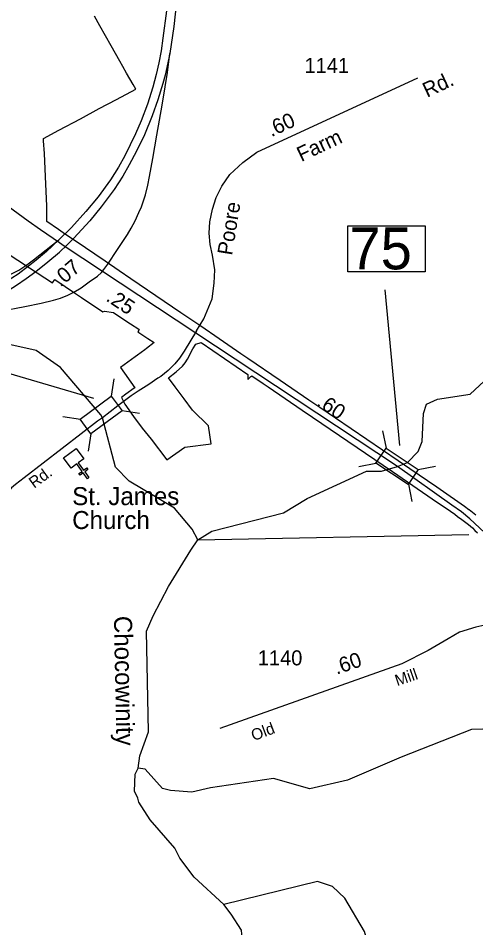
# Model space of a CAD drawing. Extents: x 2532689 to 2764727, y 536648 to 732970.
# Drawn here: x 2568087 to 2571899, y 639225 to 646803 of the extents above; entities that cross this region are included whole.
import ezdxf

# ---------------------------------------------------------------- set-up
doc = ezdxf.new("R2010")
doc.units = 0
for name, color, linetype in [('Exist Boundary Political City Limit New', 7, 'Continuous'), ('Exist Cultural Church CELL', 7, 'Continuous'), ('Exist Cultural Church Label', 7, 'Continuous'), ('Exist Hydrographic Creek Single Shore', 7, 'Continuous'), ('Exist Hydrographic Creek Single Shore Label', 7, 'Continuous'), ('Exist Road Primary NC Attributed', 7, 'Continuous'), ('Exist Road Primary NC Mileage Hundredths English Label', 7, 'Continuous'), ('Exist Road Primary NC Service Mileage Hundredths English Label', 7, 'Continuous'), ('Exist Road Primary NC Structure Standard Bridge CELL', 7, 'Continuous'), ('Exist Road Primary NC Structure Standard Bridge Number Label', 7, 'Continuous'), ('Exist Road Primary US Divided Attributed', 7, 'Continuous'), ('Exist Road Primary US Mileage Hundredths English Label', 7, 'Continuous'), ('Exist Road Primary US Ramp 1 Lane  Attributed', 7, 'Continuous'), ('Exist Road Secondary Mileage Hundredths English Label', 7, 'Continuous'), ('Exist Road Secondary Structure Standard Bridge CELL', 7, 'Continuous'), ('Exist Road Secondary Structure Standard Bridge Number Label', 7, 'Continuous'), ('Exist Road Secondary Type 51 Attributed', 7, 'Continuous'), ('Exist Road Secondary Type 51 Divided Label', 7, 'Continuous'), ('Exist Road Secondary Type 51 Label', 7, 'Continuous'), ('Exist Road Secondary Type 51 Number Label', 7, 'Continuous'), ('Map Preparation Boundary City Limit Buffer Line', 7, 'Continuous')]:
    doc.layers.add(name, color=color, linetype=linetype)

msp = doc.modelspace()

# ---------------------------------------------------------------- linework, layer by layer
at = {"layer": 'Exist Boundary Political City Limit New'}
for points in [[(2568305, 645676.6), (2568298.5, 645780), (2568297.2, 645800.4), (2568426.8, 645869.6), (2568605, 645965), (2568760.5, 646049.2), (2568762.2, 646050.1), (2568905, 646125.4), (2569065.8, 646210.4), (2569044, 646249.2), (2568990.2, 646345.1), (2568959.5, 646399.8), (2568933.8, 646445.4), (2568862.2, 646571.4), (2568861.5, 646572.8), (2568767.5, 646738.9), (2568721.5, 646820.1)], [(2571898.8, 642663.1), (2571843, 642705.8), (2571841.5, 642707), (2571803.8, 642735.9), (2571600.5, 642877.7), (2571575.2, 642894.9), (2571348.5, 643049.2), (2571251.8, 643115.1), (2570598.5, 643560.6), (2570509, 643621), (2570270.2, 643783.4), (2570000, 643967.5), (2569941.8, 644007.2), (2569762.2, 644130.4), (2569608.5, 644235.9), (2569491.8, 644315.4), (2569442.2, 644349.2), (2569025.8, 644632.6), (2568928.2, 644697.3), (2568813, 644777.4), (2568561.8, 644947.4), (2568481.8, 645000), (2568422.5, 645041.2), (2568326.8, 645107.6), (2568327, 645237.8), (2568315.2, 645483.9), (2568305, 645676.6)], [(2567988.2, 644852.1), (2568181.2, 644723.9), (2568372, 644597.4), (2568391.2, 644626.9), (2568565.5, 644509.3), (2568615.8, 644475.3), (2568791.5, 644356.6), (2568807.2, 644362.9), (2568882, 644352.1), (2568926, 644321.6), (2569023.8, 644255.5), (2569090.8, 644211.8), (2569096, 644209.4), (2569092, 644203.3), (2569083, 644189.6), (2569168.2, 644134.2), (2569220.8, 644100.2), (2569155.2, 644051.2), (2569141, 644040.5), (2569081.5, 643995.9), (2569060.5, 643980.8), (2568940.5, 643893.4), (2569058.5, 643722.7), (2569054, 643719.9), (2568984.2, 643670.9), (2568947.5, 643642.2), (2568974.2, 643586.9), (2569048.8, 643485.4), (2569120.8, 643387.7), (2569194.5, 643294.6), (2569326.5, 643122.8), (2569474.8, 643230.2), (2569693.5, 643256.9), (2569671.2, 643406.8), (2569539.8, 643538.2), (2569469, 643632.4), (2569394.2, 643731.3), (2569338, 643805.8), (2569403.2, 643856.9), (2569456.2, 643903.9), (2569478.5, 643932.7), (2569498.2, 643961.2), (2569541, 644047.2), (2569567, 644087.9), (2569610, 644101.4), (2570000, 643834.9), (2570000, 643792.9), (2570026, 643817.1), (2570033.2, 643823.8), (2570127, 643760.3), (2570168.5, 643731.8), (2570452.8, 643538.2), (2570537.5, 643480.2), (2571206, 643025.2), (2571581, 642769.4), (2571652.8, 642720.9), (2571724, 642670), (2571747.5, 642652.4), (2571782.5, 642626.1), (2571836.8, 642584.8), (2571871, 642557.4), (2571891.8, 642536), (2571912.2, 642514.4)]]:
    msp.add_lwpolyline(points, dxfattribs=at)
at = {"layer": 'Exist Cultural Church CELL'}
msp.add_lwpolyline([(2568633.3, 643132.1), (2568587.3, 643098.6), (2568632, 643037), (2568657.9, 643055.8), (2568667.3, 643042.8), (2568641.4, 643024), (2568676.8, 642975.4), (2568663.8, 642966), (2568628.5, 643014.6), (2568602.6, 642995.8), (2568593.2, 643008.7), (2568619.1, 643027.6), (2568574.3, 643089.2), (2568527.6, 643055.4), (2568465.1, 643141.5), (2568570.7, 643218.3)], close=True, dxfattribs=at)
at = {"layer": 'Exist Hydrographic Creek Single Shore'}
msp.add_line((2569582.3, 642457.7), (2571841.4, 642501.8), dxfattribs=at)
for points in [[(2571330.2, 643101.5), (2571419.4, 643193.7), (2571451.3, 643277.1), (2571463.2, 643510.7), (2571487.2, 643587.2), (2571578.3, 643630.2), (2571852.2, 643670.9), (2572007.2, 643815), (2572094.2, 644048.4), (2572280.2, 644344.8), (2572404.2, 644422), (2572612.3, 644450.1), (2572658.3, 644642.4), (2572940.2, 644716.2)], [(2569582.3, 642457.7), (2569536.2, 642545.1), (2569388.5, 642720.2), (2569011, 642944.7), (2568897.2, 643062.1), (2568789.7, 643474.5), (2568775.2, 643497), (2568439.1, 643893.9), (2568236.1, 644033.5), (2568002.2, 644086.4)], [(2571114.2, 643030.4), (2571246.3, 643068.4), (2571330.2, 643101.5)], [(2569582.3, 642457.7), (2569700.4, 642528.7), (2570297.3, 642681.9), (2570494.2, 642801.7), (2570989.2, 643028.6), (2571114.2, 643030.4)], [(2569086.3, 640555), (2569101.2, 640657.3), (2569172.2, 640857.2), (2569155.2, 641697), (2569211.2, 641824), (2569340.1, 642068.9), (2569526.3, 642371.9), (2569582.3, 642457.7)], [(2573876.3, 639405.9), (2573696.3, 639612.1), (2573550.3, 639859), (2573359.4, 640222.2), (2573355.3, 640481.4), (2573196.3, 640494.7), (2573187.3, 640970.4), (2572530.3, 640897.8), (2571863.3, 640877.4), (2571276.2, 640646.8), (2570830.2, 640454.8), (2570515.3, 640382.9), (2570213.2, 640469.2), (2569689.3, 640392.2), (2569532.3, 640356.3), (2569356.3, 640368.9), (2569290.3, 640385.9), (2569145.3, 640547.4), (2569086.3, 640555)], [(2569800.3, 639418.4), (2569554.2, 639648.1), (2569434.2, 639804.1), (2569391.2, 639887.7), (2569186.3, 640125.6), (2569092.2, 640272.8), (2569083.2, 640305.3), (2569057.2, 640363.4), (2569062.3, 640504.7), (2569086.3, 640555)], [(2571166.3, 638597), (2571164.3, 638688.8), (2571120.4, 638854.5), (2571094.3, 638886.3), (2571014.4, 639126), (2570989.4, 639134.9), (2570971.3, 639193.2), (2570808.3, 639472.2), (2570706.4, 639569.9), (2570580.3, 639610.8), (2569800.3, 639418.4)], [(2569339.3, 637859.9), (2569334.4, 638109.3), (2569366.4, 638192.6), (2569390.4, 638210), (2569520.4, 638395.8), (2569927.2, 638881.8), (2569967.4, 638972), (2569946.3, 639204.3), (2569860.3, 639338.7), (2569800.3, 639418.4)]]:
    msp.add_lwpolyline(points, dxfattribs=at)
at = {"layer": 'Exist Road Primary NC Attributed'}
for points in [[(2568451.3, 644916.4), (2568431.7, 644930), (2568272.9, 645040.8), (2568171.5, 645112.9), (2567834.7, 645356.3), (2567035, 646050.8), (2566793.3, 646248.2), (2566566.9, 646375.6), (2566344.7, 646485.5), (2565818.2, 646703.2), (2565620.7, 646781.2), (2565254.2, 646922)], [(2569557.8, 644184.1), (2568471.3, 644903.2), (2568451.3, 644916.4)], [(2571246.3, 643068.4), (2569557.8, 644184.1)], [(2572011.7, 642480.6), (2571850.1, 642632.6), (2571779.4, 642689.9), (2571699.8, 642745.8), (2571246.3, 643068.4)]]:
    msp.add_lwpolyline(points, dxfattribs=at)
at = {"layer": 'Exist Road Primary NC Structure Standard Bridge CELL'}
for p, q in [((2571122.3, 643365.6), (2571151, 643221.3)), ((2570923.1, 643067.3), (2571067.4, 643096.1)), ((2571418.6, 643041.8), (2571562.9, 643070.5)), ((2571336.9, 642919.4), (2571365.7, 642775.1))]:
    msp.add_line(p, q, dxfattribs=at)
msp.add_lwpolyline([(2571151, 643221.3), (2571419, 643042.3), (2571335.4, 642917.1), (2571067.4, 643096.1)], close=True, dxfattribs=at)
at = {"layer": 'Exist Road Primary NC Structure Standard Bridge Number Label'}
msp.add_line((2571265.8, 643242.7), (2571144.7, 644539.8), dxfattribs=at)
msp.add_lwpolyline([(2570833.3, 645072.8), (2571477.4, 645072.8), (2571477.4, 644690.5), (2570833.3, 644690.5)], close=True, dxfattribs=at)
at = {"layer": 'Exist Road Primary US Divided Attributed'}
for points in [[(2569836.2, 650946.8), (2569795.2, 650576.7), (2569743.3, 650128.9), (2569691.9, 649665.9), (2569636.9, 649195.6), (2569577.1, 648666.8), (2569560.2, 648501.7), (2569544.9, 648329.3), (2569514.7, 648031.7), (2569482.5, 647696.7), (2569432.6, 647196.8), (2569382.8, 646733.7), (2569351, 646507.5)], [(2569322.2, 646862.9), (2569292.8, 646635), (2569276.9, 646531.7), (2569259, 646432), (2569236.5, 646333.8), (2569208.4, 646228.5), (2569163.9, 646087.8), (2569111.5, 645947.5), (2569065.2, 645838.3), (2569020.7, 645747.3), (2568974.7, 645657.2), (2568923, 645561.6), (2568855.5, 645456.8), (2568753, 645313.3), (2568650.4, 645191.4), (2568530.5, 645058.1), (2568426.7, 644957.3)], [(2569351, 646507.5), (2569310.9, 646327.4), (2569291.5, 646257.9), (2569249, 646121.3), (2569203, 645990.4), (2569138.6, 645830.4), (2569073.6, 645695.3), (2569012.3, 645580.8), (2568957.5, 645486.7), (2568886.5, 645376.7), (2568779.6, 645232.5), (2568683.9, 645113.9), (2568550.5, 644970.7), (2568495.3, 644914.1)], [(2568426.7, 644957.3), (2568321.7, 644859.2), (2568236.6, 644787.2), (2568174.5, 644736), (2568087.3, 644671.5), (2567980.3, 644602.2), (2567893.5, 644551.1), (2567763.1, 644481.1), (2567574.7, 644386), (2567371.9, 644287.6), (2567232.3, 644215.9), (2567039.4, 644119.8), (2566834.6, 644017.2), (2566634.6, 643919.4), (2566266.4, 643737.2), (2565961.4, 643584.5), (2565817.3, 643511.1)], [(2567088.2, 644067), (2567383.6, 644212.1), (2567683.5, 644362.4), (2567802.2, 644423.4), (2567894.8, 644472.9), (2567990.9, 644527.1), (2568073.9, 644579.2), (2568154.9, 644635.5), (2568233.1, 644691.1), (2568335, 644772.4), (2568430.1, 644853.7), (2568495.3, 644914.1)]]:
    msp.add_lwpolyline(points, dxfattribs=at)
at = {"layer": 'Exist Road Primary US Ramp 1 Lane  Attributed'}
for points in [[(2568799.6, 644708.6), (2568835, 644752.8), (2568913.2, 644875.7), (2568997.6, 645000.6), (2569027.5, 645052.4), (2569061.8, 645114.8), (2569093.3, 645182.8), (2569113.6, 645229.8), (2569147.9, 645331.3), (2569167.1, 645410.9), (2569181.9, 645484), (2569208.6, 645632.9), (2569242.6, 645826.8), (2569286.2, 646078.3), (2569311.9, 646231), (2569329.7, 646349), (2569351, 646507.5)], [(2567728.1, 645096), (2567695.1, 644991.6), (2567684.8, 644938.8), (2567682.8, 644883.9), (2567694.5, 644833.1), (2567708.2, 644793.3), (2567728.1, 644756.3), (2567762.4, 644719.9), (2567803.6, 644689.7), (2567845.4, 644669.1), (2567887.3, 644658.8), (2567931.2, 644654.7), (2567972.4, 644658.8), (2568027.3, 644670.5), (2568093.8, 644703.4), (2568159.7, 644746.7), (2568216, 644789.9), (2568426.7, 644957.3)], [(2567088.2, 644067), (2567256.3, 644134.2), (2567515, 644234.4), (2567623.4, 644275.6), (2567701.7, 644301), (2567801.8, 644329.8), (2567941.2, 644362), (2568142.9, 644400.5), (2568278.4, 644428.3), (2568380.7, 644452.3), (2568439.7, 644470.1), (2568501.5, 644495.5), (2568549.8, 644519.9), (2568613, 644557.6), (2568677.5, 644605.6), (2568748.8, 644653.7), (2568781.1, 644683.9), (2568799.6, 644708.6)]]:
    msp.add_lwpolyline(points, dxfattribs=at)
at = {"layer": 'Exist Road Secondary Structure Standard Bridge CELL'}
for p, q in [((2568884.2, 643798.5), (2568862.4, 643653)), ((2569097.5, 643510.2), (2568952, 643532)), ((2568605, 643459.2), (2568459.5, 643480.9)), ((2568692.5, 643340.9), (2568670.8, 643195.4))]:
    msp.add_line(p, q, dxfattribs=at)
msp.add_lwpolyline([(2568952, 643532), (2568692.9, 643340.3), (2568603.4, 643461.3), (2568862.4, 643653)], close=True, dxfattribs=at)
at = {"layer": 'Exist Road Secondary Structure Standard Bridge Number Label'}
msp.add_line((2568716.9, 643634.1), (2566512.8, 644284.9), dxfattribs=at)
at = {"layer": 'Exist Road Secondary Type 51 Attributed'}
for points in [[(2569572.9, 644196.8), (2569634.1, 644297.7), (2569701.6, 644465.4), (2569720, 644594.3), (2569724.1, 644706.8), (2569705.7, 644827.5), (2569685.3, 644917.5), (2569678.1, 645010.6), (2569684.2, 645106.7), (2569704.7, 645213.1), (2569737.4, 645309.2), (2569784.5, 645403.3), (2569849.9, 645499.5), (2569957.3, 645600.7), (2570076, 645686.7), (2571415, 646306.7)], [(2569572.9, 644196.8), (2569469.8, 644027.4), (2569429.7, 643969.2), (2569392.1, 643923.3), (2569372.7, 643902.9), (2569335.2, 643867.4), (2569274.4, 643818.9), (2569250.1, 643802.9), (2569174.4, 643751.7), (2569087.1, 643696.6), (2569029.5, 643655.4), (2568916.2, 643572.3), (2568789.7, 643474.5)], [(2568789.7, 643474.5), (2568748.7, 643444.8), (2568612.1, 643340.2), (2568136, 642974.6), (2568063.6, 642916.8), (2568031.9, 642889.1), (2567976, 642826.7), (2567934.7, 642766.8), (2567875.1, 642663.3), (2567823.2, 642550), (2567715.9, 642298.8), (2567589, 642021.8), (2567498.6, 641833.1), (2567433.7, 641673.1), (2567419.9, 641619.5), (2567396.7, 641519.8), (2567385.6, 641414), (2567377.8, 641285.9), (2567378.8, 641183.7), (2567391.7, 641090.8), (2567404.3, 641021.8), (2567444, 640865.2), (2567475.3, 640787.1), (2567497.4, 640748.9)], [(2572398.3, 641840), (2571898.5, 641728.2), (2571763.1, 641688.5), (2571668, 641631.4), (2571501.2, 641534), (2571281.4, 641423.6), (2570650.6, 641198.6), (2569766.3, 640884.6)]]:
    msp.add_lwpolyline(points, dxfattribs=at)
at = {"layer": 'Map Preparation Boundary City Limit Buffer Line'}
for points in [[(2568305, 645676.6), (2568298.5, 645780), (2568297.2, 645800.4), (2568426.8, 645869.6), (2568605, 645965), (2568760.5, 646049.2), (2568762.2, 646050.1), (2568905, 646125.4), (2569065.8, 646210.4), (2569044, 646249.2), (2568990.2, 646345.1), (2568959.5, 646399.8), (2568933.8, 646445.4), (2568862.2, 646571.4), (2568861.5, 646572.8), (2568767.5, 646738.9), (2568721.5, 646820.1)], [(2571898.8, 642663.1), (2571843, 642705.8), (2571841.5, 642707), (2571803.8, 642735.9), (2571600.5, 642877.7), (2571575.2, 642894.9), (2571348.5, 643049.2), (2571251.8, 643115.1), (2570598.5, 643560.6), (2570509, 643621), (2570270.2, 643783.4), (2570000, 643967.5), (2569941.8, 644007.2), (2569762.2, 644130.4), (2569608.5, 644235.9), (2569491.8, 644315.4), (2569442.2, 644349.2), (2569025.8, 644632.6), (2568928.2, 644697.3), (2568813, 644777.4), (2568561.8, 644947.4), (2568481.8, 645000), (2568422.5, 645041.2), (2568326.8, 645107.6), (2568327, 645237.8), (2568315.2, 645483.9), (2568305, 645676.6)], [(2567988.2, 644852.1), (2568181.2, 644723.9), (2568372, 644597.4), (2568391.2, 644626.9), (2568565.5, 644509.3), (2568615.8, 644475.3), (2568791.5, 644356.6), (2568807.2, 644362.9), (2568882, 644352.1), (2568926, 644321.6), (2569023.8, 644255.5), (2569090.8, 644211.8), (2569096, 644209.4), (2569092, 644203.3), (2569083, 644189.6), (2569168.2, 644134.2), (2569220.8, 644100.2), (2569155.2, 644051.2), (2569141, 644040.5), (2569081.5, 643995.9), (2569060.5, 643980.8), (2568940.5, 643893.4), (2569058.5, 643722.7), (2569054, 643719.9), (2568984.2, 643670.9), (2568947.5, 643642.2), (2568974.2, 643586.9), (2569048.8, 643485.4), (2569120.8, 643387.7), (2569194.5, 643294.6), (2569326.5, 643122.8), (2569474.8, 643230.2), (2569693.5, 643256.9), (2569671.2, 643406.8), (2569539.8, 643538.2), (2569469, 643632.4), (2569394.2, 643731.3), (2569338, 643805.8), (2569403.2, 643856.9), (2569456.2, 643903.9), (2569478.5, 643932.7), (2569498.2, 643961.2), (2569541, 644047.2), (2569567, 644087.9), (2569610, 644101.4), (2570000, 643834.9), (2570000, 643792.9), (2570026, 643817.1), (2570033.2, 643823.8), (2570127, 643760.3), (2570168.5, 643731.8), (2570452.8, 643538.2), (2570537.5, 643480.2), (2571206, 643025.2), (2571581, 642769.4), (2571652.8, 642720.9), (2571724, 642670), (2571747.5, 642652.4), (2571782.5, 642626.1), (2571836.8, 642584.8), (2571871, 642557.4), (2571891.8, 642536), (2571912.2, 642514.4)]]:
    msp.add_lwpolyline(points, dxfattribs=at)

# ---------------------------------------------------------------- texts
at = {"layer": 'Exist Cultural Church Label'}
for s, p in [('St. James', (2568537.2, 642746.2)), ('Church', (2568537.2, 642547))]:
    msp.add_text(s, height=150, dxfattribs=at).set_placement(p)
at = {"layer": 'Exist Hydrographic Creek Single Shore Label'}
msp.add_text('Chocowinity', height=150, rotation=271.10101, dxfattribs=at).set_placement((2568884.7, 641822.1))
at = {"layer": 'Exist Road Primary NC Mileage Hundredths English Label'}
msp.add_text('.60', height=125, rotation=326.58797, dxfattribs=at).set_placement((2570565.3, 643579.8))
at = {"layer": 'Exist Road Primary NC Service Mileage Hundredths English Label'}
msp.add_text('.25', height=125, rotation=326.50119, dxfattribs=at).set_placement((2568810.9, 644453.5))
at = {"layer": 'Exist Road Primary NC Structure Standard Bridge Number Label'}
msp.add_text('75', height=350, dxfattribs=at).set_placement((2570845.8, 644710.3))
at = {"layer": 'Exist Road Primary US Mileage Hundredths English Label'}
msp.add_text('.07', height=125, rotation=40.25707, dxfattribs=at).set_placement((2568439.5, 644558.4))
at = {"layer": 'Exist Road Secondary Mileage Hundredths English Label'}
for rotation, p in [(24.84643, (2570195.9, 645811)), (18.75549, (2570739.6, 641332.8))]:
    msp.add_text('.60', height=125, rotation=rotation, dxfattribs=at).set_placement(p)
at = {"layer": 'Exist Road Secondary Type 51 Divided Label'}
for s, rotation, p in [('Rd.', 25.11732, (2571492.6, 646139)), ('Farm', 25.16811, (2570444.9, 645603.8)), ('Poore', 80.78777, (2569868.1, 644822))]:
    msp.add_text(s, height=125, rotation=rotation, dxfattribs=at).set_placement(p)
at = {"layer": 'Exist Road Secondary Type 51 Label'}
for s, rotation, p in [('Rd.', 36.05698, (2568219.9, 642882.6)), ('Mill', 18.81549, (2571244, 641237.4)), ('Old', 20.66315, (2570048.7, 640779.7))]:
    msp.add_text(s, height=95, rotation=rotation, dxfattribs=at).set_placement(p)
at = {"layer": 'Exist Road Secondary Type 51 Number Label'}
for s, p in [('1141', (2570471.5, 646346.7)), ('1140', (2570082.3, 641411.7))]:
    msp.add_text(s, height=125, rotation=359.94, dxfattribs=at).set_placement(p)

doc.saveas('drawing.dxf')
